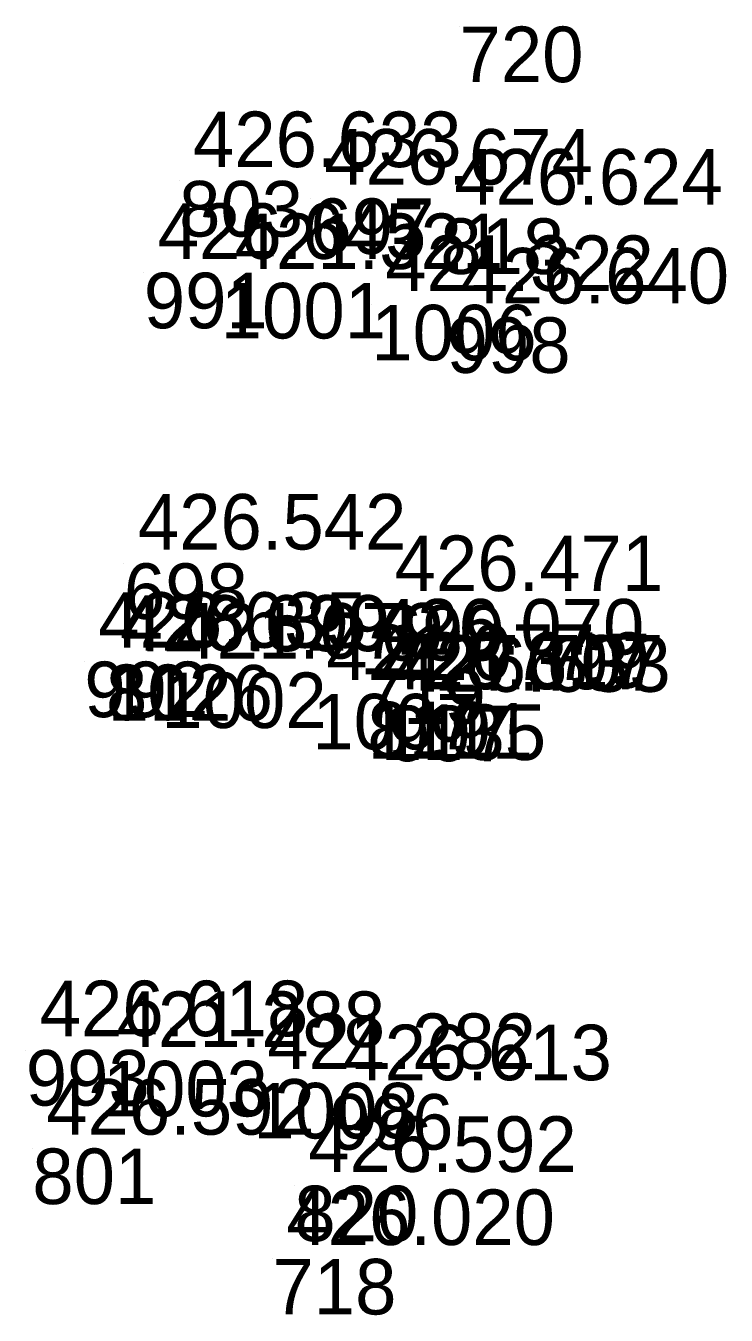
# Model space of a CAD drawing. Extents: x -874038 to -859694, y -1059487 to -1049069.
# Drawn here: x -860608.23 to -860593.1, y -1058238.23 to -1058210.36 of the extents above; entities that cross this region are included whole.
import ezdxf

# ---------------------------------------------------------------- set-up
doc = ezdxf.new("R2010")
doc.units = 0
doc.layers.add('Vrstva 60', color=7, linetype='Continuous')
doc.layers.add('Vrstva 61', color=7, linetype='Continuous')

msp = doc.modelspace()

# ---------------------------------------------------------------- linework, layer by layer
at = {"layer": 'Vrstva 60'}
for p, q in [((-860598.86, -1058210.38), (-860598.86, -1058210.38)), ((-860604.917, -1058213.716), (-860604.917, -1058213.716)), ((-860602.081, -1058214.094), (-860602.081, -1058214.094)), ((-860599.275, -1058214.525), (-860599.275, -1058214.525)), ((-860605.679, -1058215.699), (-860605.679, -1058215.699)), ((-860604.017, -1058215.919), (-860604.017, -1058215.919)), ((-860600.765, -1058216.393), (-860600.765, -1058216.393)), ((-860599.138, -1058216.663), (-860599.138, -1058216.663)), ((-860606.108, -1058221.98), (-860606.108, -1058221.98)), ((-860600.562, -1058222.878), (-860600.562, -1058222.878)), ((-860606.964, -1058224.103), (-860606.964, -1058224.103)), ((-860606.496, -1058224.167), (-860606.496, -1058224.167)), ((-860606.461, -1058224.177), (-860606.461, -1058224.177)), ((-860600.97, -1058224.25), (-860600.97, -1058224.25)), ((-860605.299, -1058224.338), (-860605.299, -1058224.338)), ((-860602.038, -1058224.8), (-860602.038, -1058224.8)), ((-860600.851, -1058224.97), (-860600.851, -1058224.97)), ((-860600.846, -1058225), (-860600.846, -1058225)), ((-860600.56, -1058225.029), (-860600.56, -1058225.029)), ((-860600.4, -1058225.055), (-860600.4, -1058225.055)), ((-860608.228, -1058232.497), (-860608.228, -1058232.497)), ((-860606.567, -1058232.731), (-860606.567, -1058232.731)), ((-860603.311, -1058233.207), (-860603.311, -1058233.207)), ((-860601.67, -1058233.449), (-860601.67, -1058233.449)), ((-860608.087, -1058234.625), (-860608.087, -1058234.625)), ((-860602.428, -1058235.429), (-860602.428, -1058235.429)), ((-860602.9, -1058237.01), (-860602.9, -1058237.01))]:
    msp.add_line(p, q, dxfattribs=at)

# ---------------------------------------------------------------- texts
for s, p in [('720', (-860598.86, -1058211.58)), ('803', (-860604.917, -1058214.916)), ('697', (-860602.081, -1058215.294)), ('818', (-860599.275, -1058215.725)), ('991', (-860605.679, -1058216.899)), ('1001', (-860604.017, -1058217.119)), ('1006', (-860600.765, -1058217.593)), ('998', (-860599.138, -1058217.863)), ('698', (-860606.108, -1058223.18)), ('699', (-860600.562, -1058224.078)), ('992', (-860606.964, -1058225.303)), ('802', (-860606.496, -1058225.367)), ('1126', (-860606.461, -1058225.377)), ('1002', (-860605.299, -1058225.538)), ('719', (-860600.97, -1058225.45)), ('1007', (-860602.038, -1058226)), ('819', (-860600.851, -1058226.17)), ('1111', (-860600.846, -1058226.2)), ('1135', (-860600.56, -1058226.229)), ('997', (-860600.4, -1058226.255)), ('993', (-860608.228, -1058233.697)), ('1003', (-860606.567, -1058233.931)), ('1008', (-860603.311, -1058234.407)), ('996', (-860601.67, -1058234.649)), ('801', (-860608.087, -1058235.825)), ('820', (-860602.428, -1058236.629)), ('718', (-860602.9, -1058238.21))]:
    msp.add_text(s, height=1.2, dxfattribs=at).set_placement(p)
at = {"layer": 'Vrstva 61'}
for s, p in [('426.633', (-860604.617, -1058213.416)), ('426.674', (-860601.781, -1058213.794)), ('426.624', (-860598.975, -1058214.225)), ('426.645', (-860605.379, -1058215.399)), ('421.321', (-860603.717, -1058215.619)), ('421.322', (-860600.465, -1058216.093)), ('426.640', (-860598.838, -1058216.363)), ('426.542', (-860605.808, -1058221.68)), ('426.471', (-860600.262, -1058222.578)), ('426.635', (-860606.664, -1058223.803)), ('426.620', (-860606.196, -1058223.867)), ('426.399', (-860606.161, -1058223.877)), ('421.079', (-860604.999, -1058224.038)), ('426.070', (-860600.67, -1058223.95)), ('421.077', (-860601.738, -1058224.5)), ('426.619', (-860600.551, -1058224.67)), ('426.397', (-860600.546, -1058224.7)), ('427.707', (-860600.26, -1058224.729)), ('426.633', (-860600.1, -1058224.755)), ('426.618', (-860607.928, -1058232.197)), ('421.288', (-860606.267, -1058232.431)), ('421.282', (-860603.011, -1058232.907)), ('426.613', (-860601.37, -1058233.149)), ('426.592', (-860607.787, -1058234.325)), ('426.592', (-860602.128, -1058235.129)), ('426.020', (-860602.6, -1058236.71))]:
    msp.add_text(s, height=1.2, dxfattribs=at).set_placement(p)

doc.saveas('drawing.dxf')
